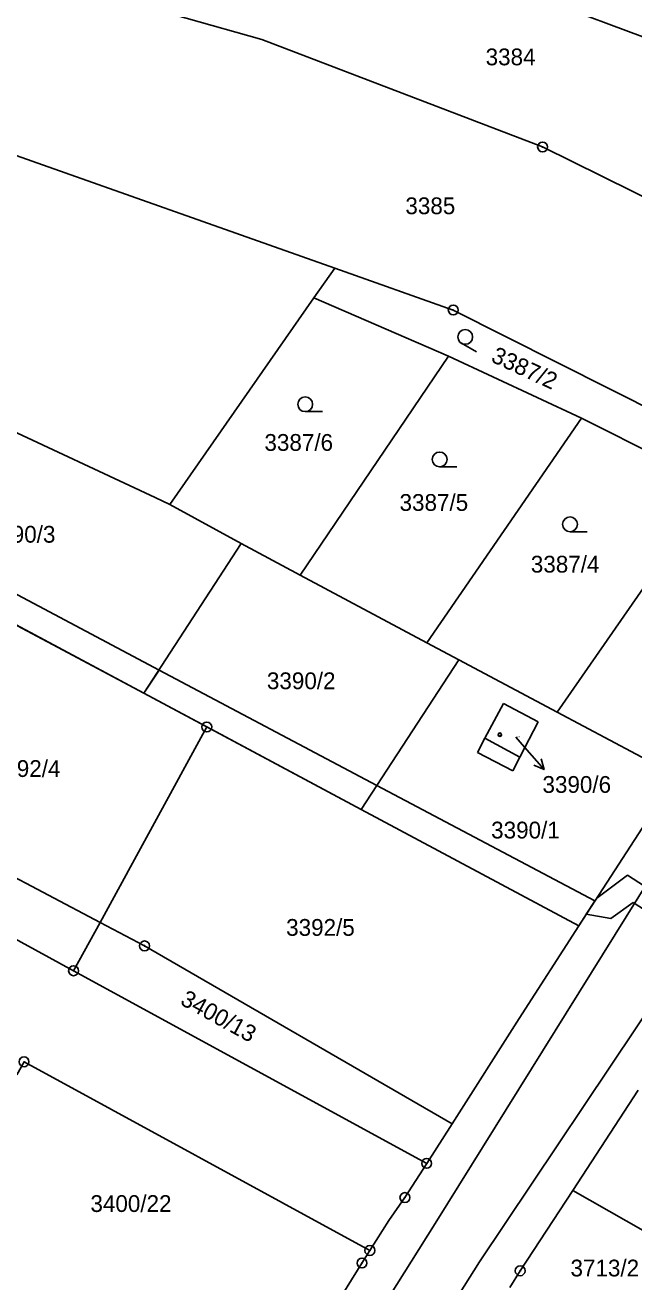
# Model space of a CAD drawing. Extents: x -593183 to -588034, y -1130415 to -1124994.
# Drawn here: x -592330.3 to -592268.6, y -1128640.9 to -1128513.6 of the extents above; entities that cross this region are included whole.
import ezdxf

# ---------------------------------------------------------------- set-up
doc = ezdxf.new("R2010")
doc.units = 0
for name, color, linetype in [('Vrstva 1', 7, 'Continuous'), ('Vrstva 16', 7, 'Continuous'), ('Vrstva 18', 7, 'Continuous'), ('Vrstva 19', 7, 'Continuous'), ('Vrstva 24', 7, 'Continuous'), ('Vrstva 25', 7, 'Continuous'), ('Vrstva 27', 7, 'Continuous'), ('Vrstva 4', 7, 'Continuous')]:
    doc.layers.add(name, color=color, linetype=linetype)

msp = doc.modelspace()

# ---------------------------------------------------------------- linework, layer by layer
at = {"layer": 'Vrstva 1'}
for p, q in [((-592301.19, -1128502.29), (-592263.16, -1128516.51)), ((-592330.86, -1128508.13), (-592306.3, -1128515.09)), ((-592277.87, -1128525.96), (-592306.3, -1128515.09)), ((-592332.95, -1128526.22), (-592298.93, -1128538.24)), ((-592234.89, -1128547.26), (-592277.87, -1128525.96)), ((-592298.93, -1128538.24), (-592301.03, -1128541.25)), ((-592298.93, -1128538.24), (-592286.92, -1128542.48)), ((-592315.65, -1128562.17), (-592301.03, -1128541.25)), ((-592301.03, -1128541.25), (-592287.39, -1128547.14)), ((-592286.92, -1128542.48), (-592245.72, -1128563.27)), ((-592302.43, -1128569.32), (-592287.39, -1128547.14)), ((-592287.39, -1128547.14), (-592273.91, -1128553.44)), ((-592344.36, -1128548.74), (-592317.13, -1128561.48)), ((-592273.91, -1128553.44), (-592289.58, -1128576.17)), ((-592273.91, -1128553.44), (-592260.44, -1128560.22)), ((-592276.39, -1128583.21), (-592260.44, -1128560.22)), ((-592317.13, -1128561.48), (-592315.65, -1128562.17)), ((-592315.65, -1128562.17), (-592308.41, -1128566.13)), ((-592318.26, -1128581.3), (-592308.41, -1128566.13)), ((-592308.41, -1128566.13), (-592302.43, -1128569.32)), ((-592302.43, -1128569.32), (-592289.58, -1128576.17)), ((-592337.06, -1128571.27), (-592318.26, -1128581.3)), ((-592289.58, -1128576.17), (-592286.34, -1128577.9)), ((-592296.25, -1128593.06), (-592286.34, -1128577.9)), ((-592286.34, -1128577.9), (-592276.39, -1128583.21)), ((-592318.26, -1128581.3), (-592311.89, -1128584.71)), ((-592283.72, -1128585.83), (-592281.84, -1128582.32)), ((-592281.84, -1128582.32), (-592278.32, -1128584.2)), ((-592278.32, -1128584.2), (-592280.17, -1128587.75)), ((-592276.39, -1128583.21), (-592264.34, -1128589.64)), ((-592311.89, -1128584.71), (-592322.71, -1128604.5)), ((-592311.89, -1128584.71), (-592296.25, -1128593.06)), ((-592284.46, -1128587.29), (-592283.72, -1128585.83)), ((-592280.88, -1128589.15), (-592284.46, -1128587.29)), ((-592280.17, -1128587.75), (-592280.88, -1128589.15)), ((-592347.9, -1128591.2), (-592322.71, -1128604.5)), ((-592265.68, -1128591.69), (-592274.2, -1128604.84)), ((-592274.2, -1128604.84), (-592296.25, -1128593.06)), ((-592325.39, -1128609.4), (-592350.39, -1128595.77)), ((-592322.71, -1128604.5), (-592325.39, -1128609.4)), ((-592322.71, -1128604.5), (-592318.2, -1128606.88)), ((-592274.2, -1128604.84), (-592280.24, -1128614.24)), ((-592318.2, -1128606.88), (-592287.02, -1128624.9)), ((-592289.61, -1128628.91), (-592325.39, -1128609.4)), ((-592287.02, -1128624.9), (-592280.24, -1128614.24)), ((-592274.81, -1128631.64), (-592268.17, -1128621.49)), ((-592287.02, -1128624.9), (-592289.61, -1128628.91)), ((-592289.61, -1128628.91), (-592291.82, -1128632.37)), ((-592291.82, -1128632.37), (-592293.44, -1128634.69)), ((-592280.14, -1128639.79), (-592274.81, -1128631.64)), ((-592274.81, -1128631.64), (-592259.39, -1128640.43)), ((-592293.44, -1128634.69), (-592295.37, -1128637.73)), ((-592295.37, -1128637.73), (-592296.17, -1128639)), ((-592296.17, -1128639), (-592303.03, -1128650.01)), ((-592281.2, -1128641.49), (-592280.14, -1128639.79))]:
    msp.add_line(p, q, dxfattribs=at)
msp.add_lwpolyline([(-592295.37, -1128637.73), (-592330.41, -1128618.62), (-592331.13, -1128619.94)], dxfattribs=at)
at = {"layer": 'Vrstva 16'}
msp.add_line((-592280.57, -1128585.75), (-592279.69, -1128586.76), dxfattribs=at)
at = {"layer": 'Vrstva 24'}
for centre, radius in [((-592277.87, -1128525.96), 0.5), ((-592277.87, -1128525.96), 0.0327), ((-592286.92, -1128542.48), 0.5), ((-592286.92, -1128542.48), 0.0327), ((-592311.89, -1128584.71), 0.5), ((-592311.89, -1128584.71), 0.0327), ((-592318.2, -1128606.88), 0.5), ((-592318.2, -1128606.88), 0.0327), ((-592325.39, -1128609.4), 0.5), ((-592325.39, -1128609.4), 0.0327), ((-592330.41, -1128618.62), 0.5), ((-592289.61, -1128628.91), 0.5), ((-592289.61, -1128628.91), 0.0327), ((-592291.82, -1128632.37), 0.5), ((-592291.82, -1128632.37), 0.0327), ((-592295.37, -1128637.73), 0.5), ((-592295.37, -1128637.73), 0.0327), ((-592296.17, -1128639), 0.5), ((-592296.17, -1128639), 0.0327), ((-592280.14, -1128639.79), 0.5), ((-592280.14, -1128639.79), 0.0327)]:
    msp.add_circle(centre, radius, dxfattribs=at)
at = {"layer": 'Vrstva 25'}
for p, q in [((-592284.55, -1128546.71), (-592286.08, -1128545.85)), ((-592300.17, -1128552.77), (-592301.92, -1128552.77)), ((-592286.55, -1128558.36), (-592288.3, -1128558.36)), ((-592273.34, -1128564.93), (-592275.09, -1128564.93)), ((-592279.69, -1128586.76), (-592277.71, -1128589.02))]:
    msp.add_line(p, q, dxfattribs=at)
msp.add_lwpolyline([(-592278, -1128587.94), (-592277.71, -1128589.02), (-592278.75, -1128588.59)], dxfattribs=at)
for centre, radius in [((-592285.71, -1128545.2), 0.75), ((-592301.92, -1128552.02), 0.75), ((-592288.3, -1128557.61), 0.75), ((-592275.09, -1128564.18), 0.75), ((-592282.2, -1128585.49), 0.175), ((-592282.2, -1128585.49), 0.15)]:
    msp.add_circle(centre, radius, dxfattribs=at)
at = {"layer": 'Vrstva 27'}
for p, q in [((-592351.32, -1128560.6), (-592316.73, -1128578.94)), ((-592318.26, -1128581.3), (-592348.48, -1128565.16)), ((-592316.73, -1128578.94), (-592318.26, -1128581.3)), ((-592318.26, -1128581.3), (-592316.73, -1128578.94)), ((-592316.73, -1128578.94), (-592294.66, -1128590.62)), ((-592296.25, -1128593.06), (-592318.26, -1128581.3)), ((-592296.25, -1128593.06), (-592294.66, -1128590.62)), ((-592294.66, -1128590.62), (-592296.25, -1128593.06)), ((-592294.66, -1128590.62), (-592272.57, -1128602.32)), ((-592274.2, -1128604.84), (-592296.25, -1128593.06)), ((-592272.38, -1128602.04), (-592269.27, -1128599.71)), ((-592269.27, -1128599.71), (-592261.71, -1128604.66)), ((-592273.45, -1128603.68), (-592272.38, -1128602.04)), ((-592272.57, -1128602.32), (-592274.2, -1128604.84)), ((-592268.69, -1128602.47), (-592270.94, -1128604.12)), ((-592261.13, -1128607.42), (-592268.69, -1128602.47)), ((-592270.94, -1128604.12), (-592273.45, -1128603.68))]:
    msp.add_line(p, q, dxfattribs=at)
at = {"layer": 'Vrstva 4'}
for p, q in [((-592283.72, -1128585.83), (-592280.17, -1128587.75)), ((-592262.93, -1128593.51), (-592288.76, -1128635)), ((-592256.67, -1128597.66), (-592284.25, -1128638.87)), ((-592288.76, -1128635), (-592313.92, -1128674.97)), ((-592284.25, -1128638.87), (-592308.95, -1128677.95))]:
    msp.add_line(p, q, dxfattribs=at)

# ---------------------------------------------------------------- texts
at = {"layer": 'Vrstva 16'}
msp.add_text('3390/6', height=1.7, dxfattribs=at).set_placement((-592277.88, -1128591.38))
at = {"layer": 'Vrstva 18'}
for s, p in [('3384', (-592283.64, -1128517.69)), ('3385', (-592291.77, -1128532.77)), ('3387/6', (-592306.05, -1128556.74)), ('3387/5', (-592292.36, -1128562.82)), ('3390/3', (-592334.18, -1128566.04)), ('3387/4', (-592279.06, -1128569.07)), ('3390/2', (-592305.8, -1128580.88)), ('3392/4', (-592333.67, -1128589.77)), ('3390/1', (-592283.08, -1128596)), ('3392/5', (-592303.85, -1128605.86)), ('3400/22', (-592323.68, -1128633.83)), ('3713/2', (-592275.04, -1128640.36))]:
    msp.add_text(s, height=1.7, dxfattribs=at).set_placement(p)
for s, rotation, p in [('3387/2', 335.1991, (-592283.2, -1128547.66)), ('3400/13', 331.1444, (-592314.69, -1128612.75))]:
    msp.add_text(s, height=1.7, rotation=rotation, dxfattribs=at).set_placement(p)
at = {"layer": 'Vrstva 19'}
msp.add_text('3390/6', height=0.1, dxfattribs=at).set_placement((-592280.57, -1128585.75))

doc.saveas('drawing.dxf')
